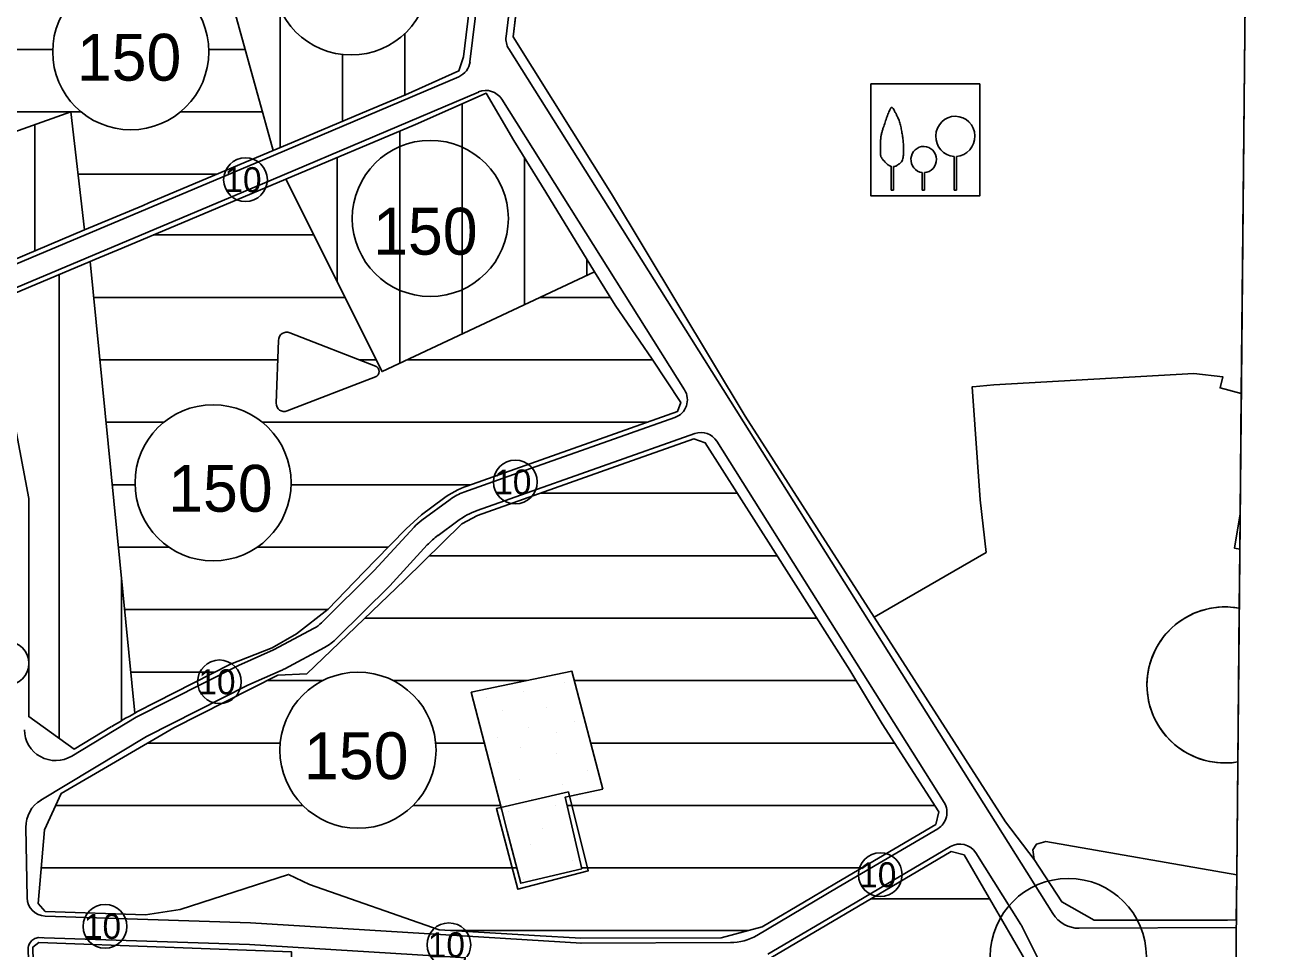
# Model space of a CAD drawing. Extents: x 427903 to 430077, y 4477233 to 4480385.
# Drawn here: x 429646.4 to 430050.5, y 4478304.2 to 4478600 of the extents above; entities that cross this region are included whole.
import ezdxf

# ---------------------------------------------------------------- set-up
doc = ezdxf.new("R2010")
doc.units = 0
for name, color, linetype in [('ADAKENARI', 7, 'Continuous'), ('Default', 7, 'Continuous'), ('KALDIRIM', 7, 'Continuous'), ('KD_KAV_DA', 7, 'Continuous'), ('KD_YGEN', 7, 'Continuous'), ('PL_AYA_PARK_DINLENME', 7, 'Continuous'), ('PL_AYA_REKREASYON_AL', 7, 'Continuous'), ('PL_K_BHA', 7, 'Continuous'), ('PL_KON_MEV_150', 7, 'Continuous'), ('PL_KON_ONE_150', 7, 'Continuous'), ('PL_KON_ONE_200', 7, 'Continuous'), ('Plan Sembol', 7, 'Continuous'), ('SM_DAIRE', 7, 'Continuous'), ('SM_TAKS', 7, 'Continuous'), ('SN_BMK Değişiklik', 7, 'Continuous'), ('SıNıR', 7, 'Continuous'), ('TR_AZYOGUNKONUT', 7, 'Continuous'), ('TR_PARKALANI', 7, 'Continuous')]:
    doc.layers.add(name, color=color, linetype=linetype)

# ---------------------------------------------------------------- blocks, each defined once
blk = doc.blocks.new('POINT_DISPLAY')
at = {"layer": 'Default'}
blk.add_line((0, 0), (0, 0), dxfattribs=at)

msp = doc.modelspace()

# ---------------------------------------------------------------- linework, layer by layer
at = {"layer": 'ADAKENARI'}
for p, q in [((429808.17, 4478641.82), (429802.69, 4478596.3)), ((429802.69, 4478596.3), (429834.25, 4478545.97)), ((429834.25, 4478545.97), (429877.07, 4478474.81)), ((429950.01, 4478484.18), (429956.68, 4478484.84)), ((429956.68, 4478484.84), (430020.74, 4478488.49)), ((430020.74, 4478488.49), (430030.07, 4478487.36)), ((430030.07, 4478487.36), (430029.15, 4478483.84)), ((429949.71, 4478484.15), (429950.01, 4478484.18)), ((430029.15, 4478483.84), (430035.95, 4478482.02)), ((430035.59, 4478443.55), (430033.75, 4478432.54)), ((430033.75, 4478432.54), (430035.48, 4478432.22))]:
    msp.add_line(p, q, dxfattribs=at)
for points in [[(429877.07, 4478474.81), (429918.34, 4478410.39), (429954.22, 4478431.17), (429952.31, 4478448.01), (429949.71, 4478484.15)], [(429918.34, 4478410.39), (429960.43, 4478344.81), (429969.6, 4478332.85)], [(430034.48, 4478327.87), (429973.32, 4478338.51), (429970.31, 4478337.7), (429969.15, 4478335.93), (429969.15, 4478335.93), (429969.15, 4478335.93), (429969.6, 4478332.85), (429978.51, 4478319.22), (429988.88, 4478313.33), (430031.49, 4478313.33), (430034.35, 4478313.51)]]:
    msp.add_lwpolyline(points, dxfattribs=at)
at = {"layer": 'Default'}
for points in [[(430035.59, 4478443.55), (430035.95, 4478482.02)], [(430035.3, 4478413.29), (430035.48, 4478432.22)], [(430034.48, 4478327.87), (430034.83, 4478364.04)]]:
    msp.add_lwpolyline(points, dxfattribs=at)
at = {"layer": 'KALDIRIM'}
for p, q in [((429788.88, 4478588.33), (429795.32, 4478641.72)), ((429800.43, 4478596.36), (429805.78, 4478640.76)), ((429975.55, 4478315.45), (429801.3, 4478592.44)), ((429722.44, 4478556.81), (429785.28, 4478583.53)), ((429725.17, 4478550.36), (429791.63, 4478578.62)), ((429857.61, 4478483.22), (429799.06, 4478576.29)), ((429633.66, 4478519.41), (429722.44, 4478556.81)), ((429634.84, 4478512.3), (429725.17, 4478550.36)), ((429854.53, 4478474.37), (429799.47, 4478454.91)), ((429860.9, 4478469.2), (429801.8, 4478448.3)), ((429940.76, 4478351.03), (429867.98, 4478466.74)), ((429799.47, 4478454.91), (429786.94, 4478450.47)), ((429801.8, 4478448.3), (429791.22, 4478444.56)), ((429782.54, 4478448.14), (429773.44, 4478441.46)), ((429785.01, 4478441.28), (429778.67, 4478436.62)), ((429770.98, 4478439.27), (429758.16, 4478425.33)), ((429775.21, 4478433.53), (429763.21, 4478420.48)), ((429758.16, 4478425.33), (429741.33, 4478408.61)), ((429763.21, 4478420.48), (429746.26, 4478403.65)), ((429739, 4478406.89), (429725.94, 4478399.9)), ((429725.94, 4478399.9), (429714.7, 4478394.96)), ((429742.3, 4478400.72), (429729.58, 4478393.91)), ((429714.7, 4478394.96), (429681.91, 4478378.37)), ((429728.4, 4478393.34), (429717.69, 4478388.63)), ((429717.69, 4478388.63), (429685.31, 4478372.24)), ((429681.91, 4478378.37), (429661.29, 4478365.93)), ((429685.31, 4478372.24), (429651.46, 4478351.82)), ((429646.63, 4478343.1), (429646.99, 4478320.56)), ((429906.86, 4478323.89), (429938.73, 4478342.67)), ((429910.41, 4478317.86), (429942.76, 4478336.92)), ((429965.33, 4478311.99), (429950.89, 4478334.95)), ((429880.73, 4478308.49), (429906.86, 4478323.89)), ((429884.29, 4478302.46), (429910.41, 4478317.86)), ((429652.8, 4478314.66), (429718.55, 4478312.51)), ((429718.55, 4478312.51), (429824.65, 4478306.03)), ((429965.87, 4478311.02), (429975.07, 4478292.75)), ((430034.32, 4478311.03), (429984.07, 4478310.78)), ((429648.51, 4478306.86), (429647.78, 4478305.92)), ((429649.5, 4478307.51), (429648.51, 4478306.86)), ((429650.65, 4478307.8), (429649.5, 4478307.51)), ((429650.49, 4478307.78), (429652.47, 4478307.67)), ((429651.84, 4478307.7), (429650.65, 4478307.8)), ((429652.47, 4478307.67), (429718.22, 4478305.52)), ((429649.55, 4478208.29), (429647.38, 4478304.73)), ((429647.78, 4478305.92), (429647.39, 4478304.8)), ((429718.22, 4478305.52), (429824.23, 4478299.04)), ((429824.38, 4478306.05), (429872.31, 4478306.18))]:
    msp.add_line(p, q, dxfattribs=at)
for centre, radius, start, end in [((429806.38, 4478595.64), 6, 173.13, 212.1728), ((429782.93, 4478589.05), 6, 293.0343, 353.13), ((429793.98, 4478573.1), 6, 32.1728, 113.0343), ((429852.53, 4478480.03), 6, 289.4732, 32.1728), ((429862.9, 4478463.54), 6, 32.1728, 109.4732), ((429792.61, 4478434.42), 17.03, 109.4732, 126.2891), ((429799.23, 4478421.91), 24.03, 109.4732, 126.2891), ((429783.51, 4478427.74), 17.03, 126.2891, 137.3828), ((429792.89, 4478417.26), 24.03, 126.2891, 137.3828), ((429734.28, 4478415.71), 10, 298.1465, 314.8074), ((429734.28, 4478415.71), 17, 298.1465, 314.8074), ((429721.56, 4478408.9), 17, 293.7239, 298.1465), ((429656.13, 4478374.49), 10, 180.9195, 301.1028), ((429656.63, 4478343.26), 10, 121.1028, 180.9195), ((429935.68, 4478347.84), 6, 300.5108, 32.1728), ((429945.81, 4478331.75), 6, 32.1728, 120.5108), ((429652.99, 4478320.66), 6, 180.9195, 268.1283), ((429984.02, 4478320.78), 10, 212.1728, 270.2913), ((429955.5, 4478305.8), 11.61, 26.7208, 32.1728), ((429872.26, 4478322.87), 16.68, 270.1603, 300.511)]:
    msp.add_arc(centre, radius, start, end, dxfattribs=at)
at = {"layer": 'KD_KAV_DA'}
msp.add_circle((429980.54, 4478301.72), 25, dxfattribs=at)
at = {"layer": 'KD_YGEN'}
for centre in [(429716.97, 4478550.54), (429803.4, 4478453.71), (429640.6, 4478395.65), (429708.63, 4478389.71), (429920.3, 4478327.92), (429671.97, 4478311.38), (429782.12, 4478305.49)]:
    msp.add_circle(centre, 7, dxfattribs=at)
at = {"layer": 'PL_AYA_PARK_DINLENME'}
for points in [[(429759.08, 4478487.64), (429759.46, 4478488.05), (429759.71, 4478488.55), (429759.79, 4478489.11), (429759.71, 4478489.66), (429759.47, 4478490.17), (429759.09, 4478490.58), (429758.6, 4478490.86), (429731.2, 4478501.51), (429730.57, 4478501.67), (429729.92, 4478501.67), (429729.29, 4478501.53), (429728.72, 4478501.24), (429728.22, 4478500.82), (429727.84, 4478500.3), (429727.6, 4478499.7), (429727.5, 4478499.07), (429726.82, 4478478.93), (429726.88, 4478478.31), (429727.09, 4478477.71), (429727.43, 4478477.19), (429727.89, 4478476.76), (429728.45, 4478476.47), (429729.06, 4478476.31), (429729.68, 4478476.31), (429730.29, 4478476.46), (429758.59, 4478487.36), (429759.08, 4478487.64)], [(429831.4, 4478355.32), (429821.52, 4478393.09), (429789.29, 4478386.36), (429799.13, 4478348.57), (429800.8, 4478341.82), (429805.13, 4478325.18), (429824.67, 4478329.85), (429819.42, 4478352.81), (429831.4, 4478355.32)], [(429973.32, 4478338.51), (429970.31, 4478337.7), (429969.15, 4478335.93), (429969.6, 4478332.85), (429978.51, 4478319.22), (429988.88, 4478313.33), (430031.49, 4478313.33), (430034.35, 4478313.51)], [(430034.48, 4478327.87), (429973.32, 4478338.51)], [(430034.35, 4478313.51), (430034.48, 4478327.87)]]:
    msp.add_lwpolyline(points, dxfattribs=at)
at = {"layer": 'PL_AYA_REKREASYON_AL'}
for points in [[(429808.17, 4478641.82), (429802.69, 4478596.3), (429834.25, 4478545.97), (429877.07, 4478474.81), (429918.34, 4478410.39), (429954.22, 4478431.17), (429952.31, 4478448.01), (429949.71, 4478484.15), (429950.01, 4478484.18), (429956.68, 4478484.84), (430020.74, 4478488.49), (430030.07, 4478487.36), (430029.15, 4478483.84), (430035.95, 4478482.02)], [(430035.95, 4478482.02), (430037.15, 4478607.53)], [(430035.59, 4478443.55), (430033.75, 4478432.54), (430035.48, 4478432.22)], [(430035.48, 4478432.22), (430035.59, 4478443.55)]]:
    msp.add_lwpolyline(points, dxfattribs=at)
at = {"layer": 'PL_K_BHA'}
msp.add_lwpolyline([(429733.24, 4478201.24), (429733.19, 4478204.75), (429733.04, 4478214.75), (429732.96, 4478220.38), (429732.95, 4478220.96), (429732.88, 4478225.61), (429732.88, 4478225.61), (429732.88, 4478225.61), (429732.71, 4478236.95), (429732.59, 4478245.12), (429732.48, 4478252.12), (429732.47, 4478252.95), (429732.23, 4478268.96), (429731.99, 4478284.95), (429731.75, 4478300.95), (429731.72, 4478303.19), (429650.78, 4478306.22), (429648.88, 4478304.76), (429650.99, 4478210.92), (429673.42, 4478197.61), (429733.24, 4478201.24)], dxfattribs=at)
at = {"layer": 'PL_KON_MEV_150'}
for points in [[(429756.45, 4478572.77), (429768.21, 4478577.72), (429785.32, 4478585.35), (429786.81, 4478589.93), (429793.07, 4478641.88), (429788.2, 4478649.46), (429781.04, 4478651.1), (429769.67, 4478652.92), (429762.7, 4478653.62), (429751.07, 4478654.87), (429743.19, 4478654.08), (429730.79, 4478651.88), (429704.07, 4478638.56), (429725.82, 4478559.86), (429731.76, 4478562.36), (429756.45, 4478572.77)], [(429729.9, 4478550.72), (429760.73, 4478489.06), (429828.8, 4478521.07), (429813.15, 4478546.51), (429802.96, 4478563.09), (429794.02, 4478578.28), (429771.4, 4478568.2), (429729.9, 4478550.72)], [(429665.43, 4478534.43), (429661.02, 4478572.29), (429630.41, 4478561.37), (429630.85, 4478559.42), (429629.27, 4478556.55), (429634.84, 4478521.57), (429665.43, 4478534.43)], [(429681.56, 4478379.7), (429667.21, 4478524.32), (429636.51, 4478511.38), (429638.52, 4478498.49), (429640.73, 4478484.59), (429640.74, 4478484.57), (429647.56, 4478448.38), (429647.56, 4478378.59), (429662.08, 4478368.15), (429674.1, 4478375.4)], [(430035.95, 4478482.02), (430029.15, 4478483.84), (430030.07, 4478487.36), (430020.74, 4478488.49), (429956.68, 4478484.84), (429950.01, 4478484.18), (429949.71, 4478484.15), (429952.31, 4478448.01), (429954.22, 4478431.17), (429918.34, 4478410.39), (429960.43, 4478344.81)], [(430035.59, 4478443.55), (430035.95, 4478482.02)], [(430035.48, 4478432.22), (430033.75, 4478432.54), (430035.59, 4478443.55)], [(430034.48, 4478327.87), (430035.48, 4478432.22)], [(429960.43, 4478344.81), (429969.6, 4478332.85), (429969.15, 4478335.93), (429970.31, 4478337.7), (429973.32, 4478338.51), (430034.48, 4478327.87)]]:
    msp.add_lwpolyline(points, dxfattribs=at)
msp.add_arc((429787.26, 4478187.84), 219.05, 118.8516, 121.1028, dxfattribs=at)
at = {"layer": 'PL_KON_ONE_150'}
for points in [[(429704.07, 4478638.56), (429677.24, 4478625.19), (429630.98, 4478600.34), (429626.96, 4478592.99), (429628.87, 4478568.2), (429630.41, 4478561.37), (429661.02, 4478572.29), (429665.43, 4478534.43), (429684.17, 4478542.32), (429685.96, 4478543.07), (429690.8, 4478545.12), (429718.45, 4478556.76), (429725.82, 4478559.86), (429704.07, 4478638.56)], [(429809.57, 4478308.46), (429824.43, 4478307.55), (429869.37, 4478307.67), (429882.5, 4478311.27), (429898.35, 4478320.62), (429906.31, 4478325.3), (429938.06, 4478344.02), (429939.03, 4478348.06), (429929.95, 4478362.21), (429920.92, 4478376.29), (429910.58, 4478393.46), (429886.01, 4478432.04), (429864.26, 4478466.21), (429860.56, 4478467.49), (429837.28, 4478459.26), (429830.68, 4478456.92), (429791.25, 4478442.98), (429786.3, 4478440.36), (429767.91, 4478422.25), (429736.6, 4478392.26), (429727.35, 4478391.85), (429694.03, 4478374.96), (429657.88, 4478353.94), (429652.59, 4478342.31), (429650.52, 4478318.73), (429652.8, 4478316.16), (429684.95, 4478315.11), (429696.06, 4478316.73), (429730.72, 4478328.04), (429737.45, 4478324.84), (429778.99, 4478310.32), (429798.87, 4478309.11), (429809.57, 4478308.46)], [(429831.4, 4478355.32), (429819.42, 4478352.81), (429824.67, 4478329.85), (429805.13, 4478325.18), (429800.8, 4478341.82), (429799.13, 4478348.57), (429789.29, 4478386.36), (429821.52, 4478393.09), (429831.4, 4478355.32)], [(429893.26, 4478229.87), (429903.26, 4478230.42), (429913.26, 4478230.98), (429923.26, 4478231.53), (429933.26, 4478232.08), (429943.26, 4478232.63), (429953.26, 4478233.19), (429963.26, 4478233.74), (429966.14, 4478233.9), (429972.85, 4478249.79), (429972.37, 4478257.62), (429973.23, 4478275.36), (429971.99, 4478291.56), (429947.16, 4478334.29), (429943.07, 4478335.36), (429913.36, 4478317.86), (429903.14, 4478311.83), (429885.24, 4478301.28)]]:
    msp.add_lwpolyline(points, dxfattribs=at)
at = {"layer": 'PL_KON_ONE_200'}
for points in [[(429787.92, 4478452.41), (429827.04, 4478466.24), (429833.64, 4478468.58), (429855.4, 4478476.27), (429856.38, 4478479.19), (429847.19, 4478493.05), (429835.38, 4478510.36), (429828.8, 4478521.07), (429760.73, 4478489.06), (429729.9, 4478550.72), (429677.42, 4478528.62), (429668.74, 4478524.96), (429667.21, 4478524.32), (429681.56, 4478379.7)], [(429759.08, 4478487.64), (429758.59, 4478487.36), (429730.29, 4478476.46), (429729.68, 4478476.31), (429729.06, 4478476.31), (429728.45, 4478476.47), (429727.89, 4478476.76), (429727.43, 4478477.19), (429727.09, 4478477.71), (429726.88, 4478478.31), (429726.82, 4478478.93), (429727.5, 4478499.07), (429727.6, 4478499.7), (429727.84, 4478500.3), (429728.22, 4478500.82), (429728.72, 4478501.24), (429729.29, 4478501.53), (429729.92, 4478501.67), (429730.57, 4478501.67), (429731.2, 4478501.51), (429758.6, 4478490.86), (429759.09, 4478490.58), (429759.47, 4478490.17), (429759.71, 4478489.66), (429759.79, 4478489.11), (429759.71, 4478488.55), (429759.46, 4478488.05), (429759.08, 4478487.64)], [(429688.24, 4478383.24), (429712.14, 4478395.4), (429725.52, 4478400.61), (429733.3, 4478405.1), (429743.47, 4478413.02), (429751.83, 4478421.63), (429758.62, 4478428.64), (429768.42, 4478438.73), (429773.31, 4478443.23), (429780.38, 4478448.42)]]:
    msp.add_lwpolyline(points, dxfattribs=at)
for centre, radius, start, end in [((429797.64, 4478424.92), 29.16, 109.4731, 126.2892), ((429787.26, 4478187.84), 219.05, 116.8725, 118.8516)]:
    msp.add_arc(centre, radius, start, end, dxfattribs=at)
at = {"layer": 'Plan Sembol'}
for p, q in [((429943.96, 4478557.99), (429943.96, 4478547.21)), ((429944.7, 4478547.21), (429944.7, 4478557.99)), ((429923.81, 4478554.81), (429923.81, 4478547.21)), ((429924.6, 4478547.21), (429924.6, 4478554.77)), ((429933.72, 4478552.81), (429933.72, 4478547.21)), ((429934.47, 4478547.21), (429934.47, 4478552.79)), ((429923.81, 4478547.21), (429924.6, 4478547.21)), ((429933.72, 4478547.21), (429934.47, 4478547.21)), ((429943.96, 4478547.21), (429944.7, 4478547.21))]:
    msp.add_line(p, q, dxfattribs=at)
msp.add_lwpolyline([(429917.3, 4478581.2), (429952.16, 4478581.2), (429952.16, 4478545.34), (429917.3, 4478545.34)], close=True, dxfattribs=at)
for centre, major_axis, start_param, end_param in [((429944.35, 4478564.41), (0, 6.44), 3.196763, 9.361643), ((429934.21, 4478556.98), (0, 4.2), 3.206548, 9.306778)]:
    msp.add_ellipse(centre, major_axis=major_axis, ratio=0.972296, start_param=start_param, end_param=end_param, dxfattribs=at)
for points in [[(429926.68, 4478555.83), (429926.88, 4478556.05), (429927.33, 4478556.58), (429927.57, 4478557.28), (429927.68, 4478558.06), (429927.73, 4478558.82), (429927.77, 4478559.62), (429927.79, 4478560.42), (429927.78, 4478561.21), (429927.73, 4478562.01), (429927.56, 4478563.6), (429927.33, 4478565.19), (429927.05, 4478566.78), (429926.7, 4478568.36), (429926.49, 4478569.09), (429926.22, 4478569.8), (429925.92, 4478570.49), (429925.74, 4478570.84), (429925.56, 4478571.19), (429925.36, 4478571.59), (429925.13, 4478572.05), (429924.61, 4478572.98), (429924.11, 4478573.61), (429923.89, 4478573.68), (429923.8, 4478573.63), (429923.71, 4478573.53), (429923.63, 4478573.38), (429923.55, 4478573.23), (429923.39, 4478572.92), (429923.08, 4478572.23), (429922.77, 4478571.51), (429922.48, 4478570.76)], [(429922.48, 4478570.76), (429921.26, 4478567.13), (429921.09, 4478566.63), (429920.94, 4478566.12), (429920.67, 4478565.1), (429920.49, 4478564.06), (429920.46, 4478563.79), (429920.44, 4478563.53), (429920.42, 4478563.01), (429920.42, 4478560.73), (429920.42, 4478558.51), (429920.45, 4478558.2), (429920.49, 4478558.05), (429920.54, 4478557.9), (429920.68, 4478557.61), (429920.86, 4478557.34), (429921.28, 4478556.81), (429921.51, 4478556.56), (429921.74, 4478556.3), (429921.91, 4478556.1), (429922.09, 4478555.91), (429922.46, 4478555.56), (429922.86, 4478555.26), (429923.08, 4478555.12), (429923.32, 4478554.99), (429923.71, 4478554.83), (429923.81, 4478554.81)], [(429924.6, 4478554.77), (429924.66, 4478554.78), (429924.82, 4478554.79), (429924.98, 4478554.8), (429925.07, 4478554.82), (429925.16, 4478554.84), (429925.25, 4478554.86), (429925.29, 4478554.88), (429925.34, 4478554.89), (429925.42, 4478554.93), (429925.46, 4478554.95), (429925.51, 4478554.97), (429925.66, 4478555.07), (429926.68, 4478555.83)]]:
    msp.add_spline(points, degree=3, dxfattribs=at)
at = {"layer": 'SM_DAIRE'}
msp.add_lwpolyline([(430034.83, 4478364.04), (430035.3, 4478413.29)], dxfattribs=at)
for centre in [(429750.82, 4478615.48), (429680.22, 4478591.52), (429776.17, 4478538.13), (429706.58, 4478453.45), (429753, 4478367.79)]:
    msp.add_circle(centre, 25, dxfattribs=at)
msp.add_arc((430030.75, 4478388.71), 25, 79.5259, 279.3813, dxfattribs=at)
at = {"layer": 'SN_BMK Değişiklik'}
msp.add_lwpolyline([(429820.45, 4478354.49), (429797.37, 4478349.09), (429804.21, 4478323.28), (429826.7, 4478329.13), (429820.45, 4478354.49)], dxfattribs=at)
at = {"layer": 'SıNıR'}
msp.add_line((430050.52, 4480009.82), (430024.04, 4477233.04), dxfattribs=at)
at = {"layer": 'TR_AZYOGUNKONUT'}
for p, q in [((429728.04, 4478560.8), (429728.04, 4478605.17)), ((429768.04, 4478577.65), (429768.04, 4478597.36)), ((429627.02, 4478592.25), (429655.23, 4478592.25)), ((429705.21, 4478592.25), (429716.87, 4478592.25)), ((429748.04, 4478569.22), (429748.04, 4478590.63)), ((429786.36, 4478501.11), (429786.36, 4478574.86)), ((429628.56, 4478572.25), (429660.89, 4478572.25)), ((429661.02, 4478572.25), (429664.29, 4478572.25)), ((429696.15, 4478572.25), (429722.39, 4478572.25)), ((429649.44, 4478527.71), (429649.44, 4478568.16)), ((429766.36, 4478491.7), (429766.36, 4478566.07)), ((429746.36, 4478517.81), (429746.36, 4478557.65)), ((429806.36, 4478510.51), (429806.36, 4478557.56)), ((429663.35, 4478552.25), (429707.74, 4478552.25)), ((429687.43, 4478532.83), (429738.85, 4478532.83)), ((429826.36, 4478519.92), (429826.36, 4478525.04)), ((429657.29, 4478371.59), (429657.29, 4478520.14)), ((429668.35, 4478512.83), (429748.85, 4478512.83)), ((429811.29, 4478512.83), (429833.86, 4478512.83)), ((429670.33, 4478492.83), (429727.29, 4478492.83)), ((429753.51, 4478492.83), (429758.85, 4478492.83)), ((429768.76, 4478492.83), (429847.33, 4478492.83)), ((429672.32, 4478472.83), (429690.79, 4478472.83)), ((429722.37, 4478472.83), (429845.68, 4478472.83)), ((429674.3, 4478452.83), (429681.59, 4478452.83)), ((429731.57, 4478452.83), (429789.11, 4478452.83)), ((429811.38, 4478450.1), (429874.52, 4478450.1)), ((429676.29, 4478432.83), (429692.45, 4478432.83)), ((429720.71, 4478432.83), (429762.7, 4478432.83)), ((429775.88, 4478430.1), (429887.25, 4478430.1)), ((429677.29, 4478377.24), (429677.29, 4478422.73)), ((429678.27, 4478412.83), (429743.23, 4478412.83)), ((429755.23, 4478410.1), (429899.98, 4478410.1)), ((429680.25, 4478392.83), (429707.09, 4478392.83)), ((429723.91, 4478390.1), (429741.72, 4478390.1)), ((429764.28, 4478390.1), (429807.2, 4478390.1)), ((429822.31, 4478390.1), (429912.6, 4478390.1)), ((429685.67, 4478370.1), (429728.11, 4478370.1)), ((429777.89, 4478370.1), (429793.52, 4478370.1)), ((429827.53, 4478370.1), (429924.89, 4478370.1)), ((429656.13, 4478350.1), (429735.33, 4478350.1)), ((429770.67, 4478350.1), (429798.73, 4478350.1)), ((429820.04, 4478350.1), (429937.72, 4478350.1)), ((429651.52, 4478330.1), (429803.85, 4478330.1)), ((429824.61, 4478330.1), (429914.45, 4478330.1)), ((429917.32, 4478320.19), (429955.36, 4478320.19)), ((429782.63, 4478310.1), (429878.22, 4478310.1))]:
    msp.add_line(p, q, dxfattribs=at)
for points in [[(430035.95, 4478482.02), (430029.15, 4478483.84), (430030.07, 4478487.36), (430020.74, 4478488.49), (429956.68, 4478484.84), (429950.01, 4478484.18), (429949.71, 4478484.15), (429952.31, 4478448.01), (429954.22, 4478431.17), (429918.34, 4478410.39)], [(430035.48, 4478432.22), (430033.75, 4478432.54), (430035.59, 4478443.55)], [(429918.34, 4478410.39), (429960.43, 4478344.81), (429969.6, 4478332.85), (429969.15, 4478335.93), (429970.31, 4478337.7), (429973.32, 4478338.51), (430034.48, 4478327.87)]]:
    msp.add_lwpolyline(points, dxfattribs=at)
for start, end in [(79.5259, 180), (180, 279.3813)]:
    msp.add_arc((430030.75, 4478388.71), 25, start, end, dxfattribs=at)

# ---------------------------------------------------------------- block references
at = {"layer": 'TR_PARKALANI', "xscale": 0.1, "yscale": 0.10000000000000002}
for p in [(429819.27, 4478389.43), (429794.12, 4478384.58), (429806.03, 4478386.45), (429799.42, 4478380.5), (429813.31, 4478381.49), (429822.35, 4478376.97), (429797.76, 4478372), (429807.69, 4478375.2), (429816.62, 4478373.55), (429805.15, 4478368.81), (429797.98, 4478363.95), (429816.62, 4478366.82), (429826.54, 4478361.42), (429804.6, 4478358.44), (429818.49, 4478356.79), (429808.57, 4478352.16), (429801.18, 4478348.19), (429816.18, 4478350.17), (429812.2, 4478342.66), (429812.2, 4478342.66), (429808.13, 4478337.71), (429808.13, 4478337.71), (429821.69, 4478332.53), (429813.08, 4478327.23), (429813.08, 4478327.23), (429805.97, 4478326.39), (429805.97, 4478326.39)]:
    msp.add_blockref('POINT_DISPLAY', p, dxfattribs=at)

# ---------------------------------------------------------------- texts
at = {"layer": 'KD_YGEN'}
for p in [(429710.22, 4478546.54), (429796.65, 4478449.71), (429701.88, 4478385.71), (429913.56, 4478323.92), (429665.22, 4478307.38), (429775.37, 4478301.49)]:
    msp.add_text('10', height=8, dxfattribs=at).set_placement(p)
at = {"layer": 'SM_TAKS'}
for p in [(429662.95, 4478582.25), (429757.85, 4478526.52), (429692.2, 4478444.19), (429735.73, 4478358.52)]:
    msp.add_text('150', height=15, dxfattribs=at).set_placement(p)

doc.saveas('drawing.dxf')
